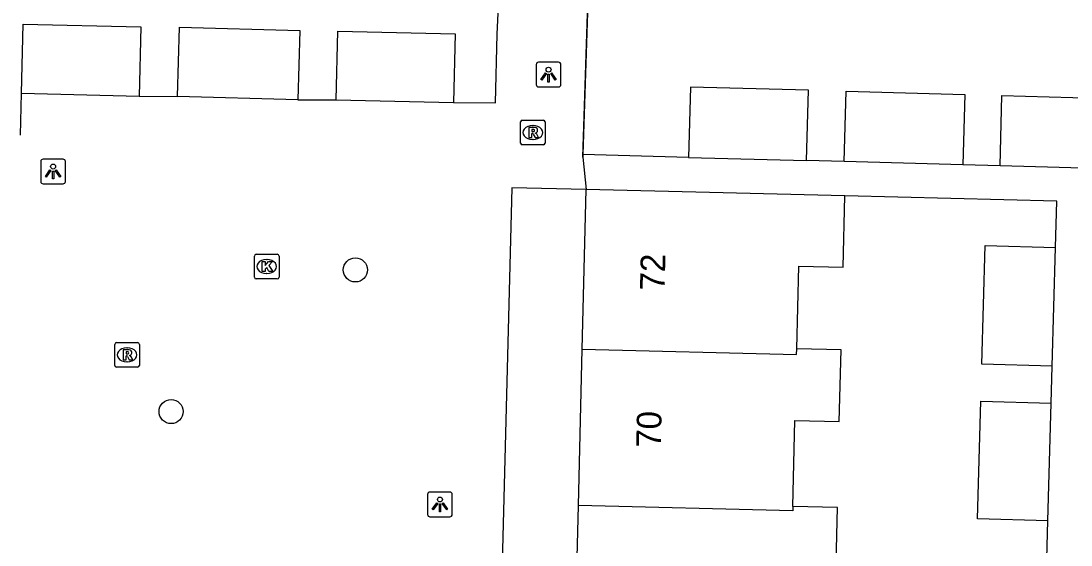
# Model space of a CAD drawing. Extents: x 162082 to 163393, y 388091 to 388632.
# Drawn here: x 162447.32 to 162489.83, y 388275.23 to 388296.46 of the extents above; entities that cross this region are included whole.
import ezdxf

# ---------------------------------------------------------------- set-up
doc = ezdxf.new("R2010")
doc.units = 0
for name, color, linetype in [('IMGEO_Boom', 7, 'Continuous'), ('IMGEO_Kolk', 7, 'Continuous'), ('IMGEO_Lichtpunt', 7, 'Continuous'), ('IMGEO_Muur', 7, 'Continuous'), ('IMGEO_Pand', 7, 'Continuous'), ('IMGEO_Pand_nummerreeks', 7, 'Continuous'), ('IMGEO_Rioolput', 7, 'Continuous'), ('IMGEO_Voetpad_open', 7, 'Continuous')]:
    doc.layers.add(name, color=color, linetype=linetype)

msp = doc.modelspace()

# ---------------------------------------------------------------- linework, layer by layer
at = {"layer": 'IMGEO_Boom'}
for centre in [(162460.862, 388286.376), (162453.401, 388280.637)]:
    msp.add_circle(centre, 0.489, dxfattribs=at)
at = {"layer": 'IMGEO_Kolk'}
for p, q in [((162456.771, 388286.085), (162456.771, 388286.937)), ((162456.846, 388287.011), (162457.698, 388287.011)), ((162457.259, 388286.791), (162457.284, 388286.791)), ((162457.772, 388286.937), (162457.772, 388286.085)), ((162457.282, 388286.231), (162457.257, 388286.231)), ((162457.698, 388286.011), (162456.846, 388286.011))]:
    msp.add_line(p, q, dxfattribs=at)
for points in [[(162456.771, 388286.085), (162456.771, 388286.937)], [(162456.846, 388287.011), (162457.698, 388287.011)], [(162457.092, 388286.711), (162457.215, 388286.711), (162457.215, 388286.56), (162457.345, 388286.711), (162457.509, 388286.711), (162457.363, 388286.56), (162457.516, 388286.311), (162457.364, 388286.311), (162457.279, 388286.475), (162457.215, 388286.408), (162457.215, 388286.311), (162457.092, 388286.311), (162457.092, 388286.711)], [(162457.772, 388286.937), (162457.772, 388286.085)], [(162457.698, 388286.011), (162456.846, 388286.011)]]:
    msp.add_lwpolyline(points, dxfattribs=at)
for centre, start, end in [((162456.848, 388286.935), 91.552, 178.448), ((162456.848, 388286.935), 91.552, 178.448), ((162457.696, 388286.935), 1.552, 88.448), ((162457.696, 388286.935), 1.552, 88.448), ((162456.848, 388286.087), 181.552, 268.448), ((162456.848, 388286.087), 181.552, 268.448), ((162457.696, 388286.087), 271.552, 358.448), ((162457.696, 388286.087), 271.552, 358.448)]:
    msp.add_arc(centre, 0.0765, start, end, dxfattribs=at)
for centre, major_axis, ratio, start_param, end_param in [((162457.258, 388286.511), (-0.387, 0.002), 0.722429, 4.712389, 7.853982), ((162457.283, 388286.511), (-0.39, 0.002), 0.717154, 1.570796, 4.712389)]:
    msp.add_ellipse(centre, major_axis=major_axis, ratio=ratio, start_param=start_param, end_param=end_param, dxfattribs=at)
at = {"layer": 'IMGEO_Lichtpunt'}
for p, q in [((162468.183, 388294.69), (162468.183, 388293.883)), ((162468.183, 388294.69), (162468.183, 388293.883)), ((162469.085, 388294.785), (162468.277, 388294.785)), ((162469.085, 388294.785), (162468.277, 388294.785)), ((162469.179, 388293.883), (162469.179, 388294.69)), ((162469.179, 388293.883), (162469.179, 388294.69)), ((162468.277, 388293.789), (162469.085, 388293.789)), ((162468.277, 388293.789), (162469.085, 388293.789)), ((162449.026, 388290.859), (162448.218, 388290.859)), ((162449.026, 388290.859), (162448.218, 388290.859)), ((162448.124, 388290.764), (162448.124, 388289.957)), ((162448.124, 388290.764), (162448.124, 388289.957)), ((162449.12, 388289.957), (162449.12, 388290.764)), ((162449.12, 388289.957), (162449.12, 388290.764)), ((162448.218, 388289.863), (162449.026, 388289.863)), ((162448.218, 388289.863), (162449.026, 388289.863)), ((162463.786, 388277.278), (162463.786, 388276.471)), ((162463.786, 388277.278), (162463.786, 388276.471)), ((162464.688, 388277.373), (162463.88, 388277.373)), ((162464.688, 388277.373), (162463.88, 388277.373)), ((162464.782, 388276.471), (162464.782, 388277.278)), ((162464.782, 388276.471), (162464.782, 388277.278)), ((162463.88, 388276.377), (162464.688, 388276.377)), ((162463.88, 388276.377), (162464.688, 388276.377))]:
    msp.add_line(p, q, dxfattribs=at)
for points in [[(162468.557, 388294.354), (162468.596, 388294.326), (162468.408, 388294.064), (162468.37, 388294.091), (162468.557, 388294.354)], [(162468.659, 388294.306), (162468.706, 388294.306), (162468.706, 388293.984), (162468.659, 388293.984), (162468.659, 388294.306)], [(162468.769, 388294.326), (162468.807, 388294.353), (162468.994, 388294.091), (162468.955, 388294.063), (162468.769, 388294.326)], [(162448.498, 388290.428), (162448.537, 388290.4), (162448.349, 388290.138), (162448.311, 388290.165), (162448.498, 388290.428)], [(162448.71, 388290.4), (162448.748, 388290.427), (162448.935, 388290.165), (162448.896, 388290.137), (162448.71, 388290.4)], [(162448.6, 388290.38), (162448.647, 388290.38), (162448.647, 388290.058), (162448.6, 388290.058), (162448.6, 388290.38)], [(162464.16, 388276.942), (162464.199, 388276.914), (162464.011, 388276.652), (162463.973, 388276.679), (162464.16, 388276.942)], [(162464.262, 388276.894), (162464.309, 388276.894), (162464.309, 388276.572), (162464.262, 388276.572), (162464.262, 388276.894)], [(162464.372, 388276.914), (162464.41, 388276.941), (162464.597, 388276.679), (162464.558, 388276.651), (162464.372, 388276.914)]]:
    msp.add_lwpolyline(points, dxfattribs=at)
for centre in [(162468.682, 388294.488), (162448.623, 388290.562), (162464.285, 388277.076)]:
    msp.add_circle(centre, 0.0994, dxfattribs=at)
for centre, start, end in [((162468.277, 388294.69), 90, 180), ((162468.277, 388294.69), 90, 180), ((162469.085, 388294.69), 0, 90), ((162469.085, 388294.69), 0, 90), ((162468.277, 388293.883), 180, 270), ((162468.277, 388293.883), 180, 270), ((162469.085, 388293.883), 270, 0), ((162469.085, 388293.883), 270, 360), ((162448.218, 388290.764), 90, 180), ((162448.218, 388290.764), 90, 180), ((162449.026, 388290.764), 0, 90), ((162449.026, 388290.764), 0, 90), ((162448.218, 388289.957), 180, 270), ((162448.218, 388289.957), 180, 270), ((162449.026, 388289.957), 270, 0), ((162449.026, 388289.957), 270, 360), ((162463.88, 388277.278), 90, 180), ((162463.88, 388277.278), 90, 180), ((162464.688, 388277.278), 0, 90), ((162464.688, 388277.278), 0, 90), ((162463.88, 388276.471), 180, 270), ((162463.88, 388276.471), 180, 270), ((162464.688, 388276.471), 270, 0), ((162464.688, 388276.471), 270, 360)]:
    msp.add_arc(centre, 0.0946, start, end, dxfattribs=at)
at = {"layer": 'IMGEO_Muur'}
for points in [[(162466.603, 388295.92), (162466.861, 388301.293)], [(162470.07, 388290.942), (162470.334, 388299.273)]]:
    msp.add_lwpolyline(points, dxfattribs=at)
at = {"layer": 'IMGEO_Pand'}
for points in [[(162447.345, 388293.536), (162447.415, 388296.336), (162452.181, 388296.218), (162452.112, 388293.418)], [(162453.658, 388293.406), (162453.737, 388296.209), (162458.614, 388296.072), (162458.535, 388293.269)], [(162460.08, 388293.271), (162460.149, 388296.05), (162464.897, 388295.932), (162464.828, 388293.154)], [(162447.345, 388293.536), (162452.112, 388293.418)], [(162458.535, 388293.269), (162453.658, 388293.406)], [(162479.124, 388290.802), (162479.202, 388293.651), (162474.424, 388293.782), (162474.346, 388290.933)], [(162480.656, 388290.76), (162480.733, 388293.609), (162485.531, 388293.478), (162485.454, 388290.629)], [(162486.962, 388290.588), (162487.039, 388293.437), (162491.822, 388293.307), (162491.745, 388290.458)], [(162460.08, 388293.271), (162464.828, 388293.154)], [(162474.346, 388290.933), (162479.124, 388290.802)], [(162485.454, 388290.629), (162480.656, 388290.76)], [(162491.745, 388290.458), (162486.962, 388290.588)], [(162470.043, 388283.16), (162470.199, 388289.627)], [(162480.68, 388289.374), (162475.198, 388289.506), (162470.199, 388289.627)], [(162478.731, 388283.176), (162478.812, 388286.533), (162480.61, 388286.49), (162480.68, 388289.374)], [(162489.072, 388282.477), (162486.223, 388282.555), (162486.355, 388287.357), (162489.204, 388287.279)], [(162489.072, 388282.477), (162489.204, 388287.279)], [(162469.89, 388276.829), (162470.043, 388283.16)], [(162470.043, 388283.16), (162478.726, 388282.95), (162478.731, 388283.176)], [(162478.573, 388276.789), (162478.657, 388280.277), (162480.453, 388280.234), (162480.523, 388283.132), (162478.731, 388283.176)], [(162488.899, 388276.206), (162486.05, 388276.285), (162486.181, 388281.052), (162489.03, 388280.974)], [(162488.899, 388276.206), (162489.03, 388280.974)], [(162469.737, 388270.498), (162469.89, 388276.829)], [(162478.573, 388276.789), (162478.569, 388276.619), (162469.89, 388276.829)], [(162478.396, 388270.582), (162478.478, 388273.976), (162480.318, 388273.931), (162480.386, 388276.746), (162478.573, 388276.789)]]:
    msp.add_lwpolyline(points, dxfattribs=at)
at = {"layer": 'IMGEO_Rioolput'}
for p, q in [((162467.544, 388291.515), (162467.544, 388292.367)), ((162467.619, 388292.441), (162468.471, 388292.441)), ((162468.032, 388292.221), (162468.057, 388292.221)), ((162468.545, 388292.367), (162468.545, 388291.515)), ((162468.471, 388291.441), (162467.619, 388291.441)), ((162468.055, 388291.661), (162468.03, 388291.661)), ((162451.117, 388282.508), (162451.117, 388283.36)), ((162451.192, 388283.434), (162452.044, 388283.434)), ((162451.605, 388283.214), (162451.63, 388283.214)), ((162452.118, 388283.36), (162452.118, 388282.508)), ((162452.044, 388282.434), (162451.192, 388282.434)), ((162451.628, 388282.654), (162451.603, 388282.654))]:
    msp.add_line(p, q, dxfattribs=at)
for points in [[(162467.544, 388291.515), (162467.544, 388292.367)], [(162467.619, 388292.441), (162468.471, 388292.441)], [(162468.133, 388292.139), (162467.881, 388292.141), (162467.881, 388291.741)], [(162468.545, 388292.367), (162468.545, 388291.515)], [(162467.881, 388291.741), (162468.005, 388291.741), (162468.005, 388291.903), (162468.016, 388291.903)], [(162468.059, 388292.06), (162468.005, 388292.06), (162468.005, 388291.979)], [(162468.005, 388291.979), (162468.057, 388291.979)], [(162468.063, 388291.874), (162468.134, 388291.741), (162468.274, 388291.741), (162468.209, 388291.867)], [(162468.471, 388291.441), (162467.619, 388291.441)], [(162451.117, 388282.508), (162451.117, 388283.36)], [(162451.192, 388283.434), (162452.044, 388283.434)], [(162452.118, 388283.36), (162452.118, 388282.508)], [(162451.706, 388283.132), (162451.454, 388283.134), (162451.454, 388282.734)], [(162451.454, 388282.734), (162451.578, 388282.734), (162451.578, 388282.896), (162451.589, 388282.896)], [(162451.632, 388283.053), (162451.578, 388283.053), (162451.578, 388282.972)], [(162451.578, 388282.972), (162451.63, 388282.972)], [(162451.636, 388282.867), (162451.707, 388282.734), (162451.847, 388282.734), (162451.782, 388282.86)], [(162452.044, 388282.434), (162451.192, 388282.434)]]:
    msp.add_lwpolyline(points, dxfattribs=at)
for centre, radius, start, end in [((162467.621, 388292.365), 0.0765, 91.552, 178.448), ((162467.621, 388292.365), 0.0765, 91.552, 178.448), ((162468.132, 388292.029), 0.109, 350.3612, 89.416), ((162468.469, 388292.365), 0.0765, 1.552, 88.448), ((162468.469, 388292.365), 0.0765, 1.552, 88.448), ((162468.015, 388291.85), 0.0533, 26.0293, 88.6989), ((162468.041, 388292.168), 0.19, 274.7715, 282.9687), ((162468.065, 388291.964), 0.0964, 77.0061, 93.1865), ((162468.079, 388292.021), 0.0378, 276.6634, 79.6772), ((162468.13, 388292.029), 0.112, 277.5842, 350.9817), ((162468.114, 388291.814), 0.108, 29.5134, 73.7905), ((162467.621, 388291.517), 0.0765, 181.552, 268.448), ((162467.621, 388291.517), 0.0765, 181.552, 268.448), ((162468.469, 388291.517), 0.0765, 271.552, 358.448), ((162468.469, 388291.517), 0.0765, 271.552, 358.448), ((162451.194, 388283.358), 0.0765, 91.552, 178.448), ((162451.194, 388283.358), 0.0765, 91.552, 178.448), ((162452.042, 388283.358), 0.0765, 1.552, 88.448), ((162452.042, 388283.358), 0.0765, 1.552, 88.448), ((162451.588, 388282.843), 0.0533, 26.0293, 88.6989), ((162451.614, 388283.161), 0.19, 274.7715, 282.9687), ((162451.638, 388282.957), 0.0964, 77.0061, 93.1865), ((162451.652, 388283.014), 0.0378, 276.6634, 79.6772), ((162451.705, 388283.022), 0.109, 350.3612, 89.416), ((162451.703, 388283.022), 0.112, 277.5842, 350.9817), ((162451.687, 388282.807), 0.108, 29.5134, 73.7905), ((162451.194, 388282.51), 0.0765, 181.552, 268.448), ((162451.194, 388282.51), 0.0765, 181.552, 268.448), ((162452.042, 388282.51), 0.0765, 271.552, 358.448), ((162452.042, 388282.51), 0.0765, 271.552, 358.448)]:
    msp.add_arc(centre, radius, start, end, dxfattribs=at)
for centre, major_axis, ratio, start_param, end_param in [((162468.031, 388291.941), (-0.387, 0.002), 0.722429, 4.712389, 7.853982), ((162468.056, 388291.941), (-0.39, 0.002), 0.717154, 1.570796, 4.712389), ((162451.604, 388282.934), (-0.387, 0.002), 0.722429, 4.712389, 7.853982), ((162451.629, 388282.934), (-0.39, 0.002), 0.717154, 1.570796, 4.712389)]:
    msp.add_ellipse(centre, major_axis=major_axis, ratio=ratio, start_param=start_param, end_param=end_param, dxfattribs=at)
at = {"layer": 'IMGEO_Voetpad_open'}
for points in [[(162464.828, 388293.154), (162466.536, 388293.14), (162466.603, 388295.92), (162466.861, 388301.293)], [(162472.4, 388299.168), (162470.334, 388299.273), (162470.073, 388291.049)], [(162447.303, 388291.83), (162447.345, 388293.536)], [(162452.112, 388293.418), (162453.658, 388293.406)], [(162458.535, 388293.269), (162460.08, 388293.271)], [(162470.073, 388291.049), (162470.07, 388290.942), (162470.199, 388289.627)], [(162474.346, 388290.933), (162470.073, 388291.049)], [(162480.656, 388290.76), (162479.124, 388290.802)], [(162486.962, 388290.588), (162485.454, 388290.629)], [(162470.199, 388289.627), (162467.19, 388289.696), (162466.216, 388251.474)], [(162489.204, 388287.279), (162489.256, 388289.166), (162480.68, 388289.374)], [(162489.03, 388280.974), (162489.072, 388282.477)], [(162488.857, 388274.689), (162488.899, 388276.206)]]:
    msp.add_lwpolyline(points, dxfattribs=at)

# ---------------------------------------------------------------- texts
at = {"layer": 'IMGEO_Pand_nummerreeks'}
for s, p in [('72', (162473.38, 388285.53)), ('70', (162473.227, 388279.159))]:
    msp.add_text(s, height=1, rotation=88.6165, dxfattribs=at).set_placement(p)

doc.saveas('drawing.dxf')
